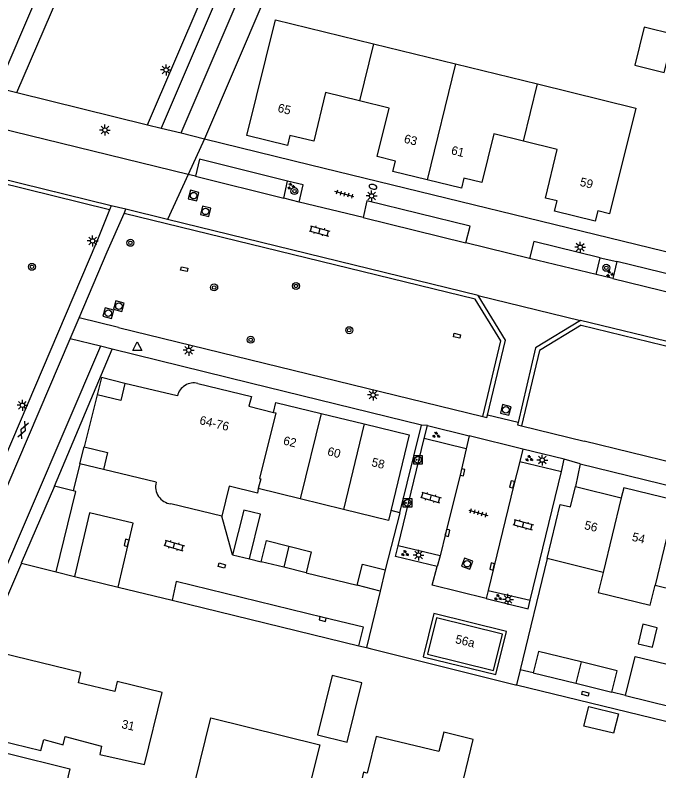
# Model space of a CAD drawing. Extents: x 125000 to 129004, y 397500 to 399008.
# Drawn here: x 126590.3 to 126664.2, y 398396.5 to 398483.3 of the extents above; entities that cross this region are included whole.
import ezdxf

# ---------------------------------------------------------------- set-up
doc = ezdxf.new("R2010")
doc.units = 0
for name, color, linetype in [('gg-afsc-erfafscheiding', 7, 'Continuous'), ('gg-afsc-hekwerk', 7, 'Continuous'), ('gg-afsc-muur', 7, 'Continuous'), ('gg-anno-huisnummerreeks BGT', 7, 'Continuous'), ('gg-bbg-bijgebouw', 7, 'Continuous'), ('gg-bbg-gedigitaliseerde bijgebouw', 7, 'Continuous'), ('gg-bbg-hoofdgebouw', 7, 'Continuous'), ('gg-bbg-luifel en loopbrug', 7, 'Continuous'), ('gg-bbg-onder overbouw', 7, 'Continuous'), ('gg-bbg-pand overbouw', 7, 'Continuous'), ('gg-bbg-tussenscheiding', 7, 'Continuous'), ('gg-knt-verharding', 7, 'Continuous'), ('gg-knt-verharding nz', 7, 'Continuous'), ('gt-grn-groengrens', 7, 'Continuous'), ('gt-grn-vlakafsluiter', 7, 'Continuous'), ('gt-grn-weggrens', 7, 'Continuous'), ('gt-symb-boom', 7, 'Continuous'), ('gt-symb-brandkraan', 7, 'Continuous'), ('gt-symb-gesloten verharding', 7, 'Continuous'), ('gt-symb-groenvak', 7, 'Continuous'), ('gt-symb-klinker verharding', 7, 'Continuous'), ('gt-symb-kolk', 7, 'Continuous'), ('gt-symb-kolk center center', 7, 'Continuous'), ('gt-symb-laadpunt elektrisch vervoer', 7, 'Continuous'), ('gt-symb-lichtmast', 7, 'Continuous'), ('gt-symb-rioolschacht', 7, 'Continuous'), ('gt-symb-tegel verharding', 7, 'Continuous'), ('gt-symb-waterafsluiter', 7, 'Continuous')]:
    doc.layers.add(name, color=color, linetype=linetype)

# ---------------------------------------------------------------- blocks, each defined once
blk = doc.blocks.new('gt0-BOOM')
at = {"layer": 'gt-symb-boom'}
for radius in [0.4, 0.2]:
    blk.add_circle((0, 0), radius, dxfattribs=at)
blk = doc.blocks.new('gt0-LMAST')
at = {"layer": 'gt-symb-lichtmast'}
for p, q in [((-0.182, 0.173), (-0.447, 0.438)), ((-0.005, 0.246), (-0.005, 0.621)), ((0.172, 0.173), (0.437, 0.438)), ((-0.255, -0.004), (-0.63, -0.004)), ((-0.182, -0.181), (-0.447, -0.446)), ((-0.005, -0.254), (-0.005, -0.629)), ((0.437, -0.446), (0.172, -0.181)), ((0.245, -0.004), (0.62, -0.004))]:
    blk.add_line(p, q, dxfattribs=at)
blk.add_circle((-0.005, -0.004), 0.25, dxfattribs=at)
blk = doc.blocks.new('gt0-GRVAK')
at = {"layer": 'gt-symb-groenvak'}
for p, q in [((-0.11, 0.189), (-0.228, 0.24)), ((-0.182, 0.153), (0.088, 0.153)), ((-0.091, 0.211), (-0.156, 0.322)), ((-0.047, 0.214), (-0.047, 0.393)), ((-0.004, 0.211), (0.061, 0.322)), ((0.015, 0.189), (0.133, 0.24)), ((0.262, -0.052), (0.197, 0.059)), ((0.305, -0.049), (0.305, 0.13)), ((0.349, -0.052), (0.414, 0.059)), ((-0.245, -0.228), (-0.363, -0.177)), ((-0.318, -0.264), (-0.047, -0.264)), ((-0.226, -0.206), (-0.291, -0.095)), ((-0.183, -0.203), (-0.183, -0.024)), ((-0.139, -0.206), (-0.074, -0.095)), ((-0.12, -0.228), (-0.002, -0.177)), ((0.243, -0.074), (0.125, -0.023)), ((0.17, -0.11), (0.441, -0.11)), ((0.368, -0.074), (0.486, -0.023))]:
    blk.add_line(p, q, dxfattribs=at)
blk = doc.blocks.new('gt0-KOLKCC')
at = {"layer": 'gt-symb-kolk center center'}
blk.add_lwpolyline([(-0.375, 0.2), (0.375, 0.2), (0.375, -0.2), (-0.375, -0.2)], close=True, dxfattribs=at)
blk = doc.blocks.new('gt0-RS')
at = {"layer": 'gt-symb-rioolschacht'}
blk.add_lwpolyline([(-0.5, -0.5), (0.5, -0.5), (0.5, 0.5), (-0.5, 0.5)], close=True, dxfattribs=at)
blk.add_circle((0, 0), 0.375, dxfattribs=at)
blk = doc.blocks.new('gt0-KL1')
at = {"layer": 'gt-symb-klinker verharding'}
for p, q in [((-1.15, 0.3), (1.15, 0.3)), ((-1, -0.3), (-1, 0.3)), ((-0.5, 0.3), (-0.5, 0.45)), ((0, -0.3), (0, 0.3)), ((0.5, 0.3), (0.5, 0.45)), ((1, -0.3), (1, 0.3)), ((-1.15, -0.3), (1.15, -0.3)), ((-0.5, -0.45), (-0.5, -0.3)), ((0.5, -0.45), (0.5, -0.3))]:
    blk.add_line(p, q, dxfattribs=at)
blk = doc.blocks.new('gt0-KOLK')
at = {"layer": 'gt-symb-kolk'}
blk.add_lwpolyline([(0, 0), (0.375, 0), (0.375, 0.4), (-0.375, 0.4), (-0.375, 0), (0, 0)], dxfattribs=at)
blk = doc.blocks.new('gt0-LEV')
at = {"layer": 'gt-symb-laadpunt elektrisch vervoer'}
blk.add_lwpolyline([(-0.486, 0.501), (0.486, 0.501), (0.486, -0.499), (-0.486, -0.499)], close=True, dxfattribs=at)
for centre, radius in [((0, 0), 0.393), ((-0.186, 0), 0.0566), ((0.186, 0), 0.0566)]:
    blk.add_circle(centre, radius, dxfattribs=at)
blk = doc.blocks.new('gt0-TEG1')
at = {"layer": 'gt-symb-tegel verharding'}
for p, q in [((-1.125, 0), (1.125, 0)), ((-0.9, -0.25), (-0.9, 0.25)), ((-0.45, -0.25), (-0.45, 0.25)), ((0, -0.25), (0, 0.25)), ((0.45, -0.25), (0.45, 0.25)), ((0.9, -0.25), (0.9, 0.25))]:
    blk.add_line(p, q, dxfattribs=at)
blk = doc.blocks.new('gt0-WAFSL')
at = {"layer": 'gt-symb-waterafsluiter'}
for p, q in [((-0.5, -0.333), (0, 0.667)), ((0, 0.667), (0.5, -0.333)), ((0.5, -0.333), (-0.5, -0.333))]:
    blk.add_line(p, q, dxfattribs=at)
blk = doc.blocks.new('gt0-GESVH1')
at = {"layer": 'gt-symb-gesloten verharding'}
for p, q in [((-0.992, -0.261), (0.008, 0.239)), ((0.008, -0.261), (-0.992, 0.239)), ((0.008, 0.239), (1.008, -0.261)), ((1.008, 0.239), (0.008, -0.261))]:
    blk.add_line(p, q, dxfattribs=at)
blk = doc.blocks.new('gt0-BR')
at = {"layer": 'gt-symb-brandkraan'}
for centre, radius, start, end in [((-0.244, 0), 0.206, 107.56694, 252.43307), ((0.599, -2.664), 3, 106.89205, 107.56694), ((0, -0.691), 0.938, 73.10799, 106.89205), ((-0.599, -2.664), 3, 72.43309, 73.10799), ((0.244, 0), 0.206, 287.56695, 72.43309), ((0.599, 2.664), 3, 252.43307, 253.10797), ((0, 0.691), 0.938, 253.10797, 286.89206), ((-0.599, 2.664), 3, 286.89206, 287.56695)]:
    blk.add_arc(centre, radius, start, end, dxfattribs=at)

msp = doc.modelspace()

# ---------------------------------------------------------------- linework, layer by layer
at = {"layer": 'gg-afsc-erfafscheiding'}
for p, q in [((126649.76, 398407.791), (126648.263, 398408.153)), ((126647.717, 398406.438), (126647.838, 398406.409)), ((126647.838, 398406.409), (126708.947, 398391.505)), ((126660.358, 398405.183), (126658.79, 398405.584))]:
    msp.add_line(p, q, dxfattribs=at)
at = {"layer": 'gg-afsc-hekwerk'}
for p, q in [((126598.91, 398499.769), (126588.248, 398474.98)), ((126622.968, 398494.734), (126611.992, 398469.132)), ((126634.435, 398426.18), (126632.756, 398419.644)), ((126634.435, 398426.18), (126633.427, 398426.437)), ((126651.36, 398420.92), (126648.263, 398408.153)), ((126590.987, 398420.396), (126582.339, 398400.282)), ((126631.04, 398410.583), (126647.717, 398406.438))]:
    msp.add_line(p, q, dxfattribs=at)
at = {"layer": 'gg-afsc-muur'}
for p, q in [((126597.713, 398431.798), (126596.942, 398428.689)), ((126617.183, 398420.885), (126618.533, 398420.549)), ((126594.967, 398419.39), (126597.082, 398418.874)), ((126597.082, 398418.874), (126602.078, 398417.654)), ((126623.669, 398419.283), (126629.538, 398417.865)), ((126602.078, 398417.654), (126608.282, 398416.139)), ((126608.282, 398416.139), (126629.733, 398410.902)), ((126629.733, 398410.902), (126630.606, 398410.689)), ((126630.606, 398410.689), (126631.04, 398410.583))]:
    msp.add_line(p, q, dxfattribs=at)
at = {"layer": 'gg-bbg-bijgebouw'}
for p, q in [((126596.942, 398428.689), (126594.795, 398429.228)), ((126615.237, 398421.361), (126617.183, 398420.885)), ((126621.101, 398419.916), (126618.533, 398420.549)), ((126590.987, 398420.396), (126594.967, 398419.39)), ((126623.669, 398419.283), (126621.101, 398419.916)), ((126632.756, 398419.644), (126632.176, 398417.192)), ((126632.176, 398417.192), (126629.538, 398417.865)), ((126649.76, 398407.791), (126654.659, 398406.594)), ((126654.659, 398406.594), (126658.79, 398405.584)), ((126660.358, 398405.183), (126665.627, 398403.903))]:
    msp.add_line(p, q, dxfattribs=at)
for points in [[(126594.795, 398429.228), (126590.959, 398420.403), (126590.987, 398420.396)], [(126594.967, 398419.39), (126597.234, 398428.616), (126596.942, 398428.689)], [(126617.183, 398420.885), (126618.444, 398426.016), (126616.512, 398426.491), (126615.237, 398421.361)], [(126618.533, 398420.549), (126619.131, 398422.976), (126621.699, 398422.337)], [(126621.699, 398422.337), (126624.267, 398421.697), (126623.669, 398419.283)], [(126629.538, 398417.865), (126630.156, 398420.288), (126632.756, 398419.644)], [(126655.257, 398409.047), (126650.367, 398410.242), (126649.76, 398407.791)], [(126658.79, 398405.584), (126659.39, 398408.037), (126655.257, 398409.047)], [(126628.376, 398399.842), (126630.066, 398406.665), (126626.669, 398407.507), (126624.979, 398400.683), (126628.376, 398399.842)]]:
    msp.add_lwpolyline(points, dxfattribs=at)
at = {"layer": 'gg-bbg-gedigitaliseerde bijgebouw'}
for points in [[(126661.801, 398411.138), (126663.454, 398410.74), (126663.993, 398412.976), (126662.34, 398413.374), (126661.801, 398411.138)], [(126660.358, 398405.183), (126661.45, 398409.68), (126666.73, 398408.398), (126666.346, 398406.816)], [(126659.526, 398403.093), (126658.981, 398400.859), (126655.58, 398401.689), (126656.126, 398403.923), (126659.526, 398403.093)]]:
    msp.add_lwpolyline(points, dxfattribs=at)
at = {"layer": 'gg-bbg-hoofdgebouw'}
for p, q in [((126631.408, 398480.037), (126640.831, 398477.729)), ((126640.831, 398477.729), (126650.231, 398475.426)), ((126608.89, 398439.593), (126602.851, 398441.032)), ((126599.68, 398439.722), (126598.206, 398433.755)), ((126625.397, 398437.585), (126630.351, 398436.374)), ((126606.453, 398429.675), (126600.41, 398431.134)), ((126654.6, 398429.186), (126659.856, 398427.902)), ((126623, 398427.785), (126618.181, 398428.965)), ((126627.954, 398426.572), (126623, 398427.785)), ((126613.992, 398425.77), (126608.128, 398427.193)), ((126657.767, 398419.337), (126651.36, 398420.92)), ((126663.74, 398417.87), (126668.532, 398416.715))]:
    msp.add_line(p, q, dxfattribs=at)
for points in [[(126629.818, 398473.486), (126625.913, 398474.441), (126624.549, 398468.842), (126621.824, 398469.511), (126621.535, 398468.336), (126616.874, 398469.482), (126620.152, 398482.794), (126631.408, 398480.037)], [(126650.231, 398475.426), (126661.535, 398472.657), (126658.52, 398460.52), (126657.16, 398460.855), (126656.871, 398459.68), (126652.206, 398460.829), (126652.515, 398461.996), (126651.156, 398462.324), (126652.513, 398467.896), (126648.635, 398468.849)], [(126637.571, 398464.422), (126633.631, 398465.385), (126633.927, 398466.551), (126631.835, 398467.075), (126633.213, 398472.654), (126629.818, 398473.486)], [(126648.635, 398468.849), (126645.237, 398469.684), (126643.867, 398464.109), (126641.794, 398464.615), (126641.511, 398463.459), (126637.571, 398464.422)], [(126611.259, 398441.03), (126617.393, 398439.541), (126617.085, 398438.402), (126619.932, 398437.706)], [(126619.932, 398437.706), (126620.212, 398438.853), (126625.397, 398437.585)], [(126630.351, 398436.374), (126635.522, 398435.11), (126633.13, 398425.304), (126627.954, 398426.572)], [(126618.181, 398428.965), (126618.081, 398428.43), (126614.844, 398429.236), (126613.992, 398425.77)], [(126651.36, 398420.92), (126652.861, 398427.128), (126654.032, 398426.845), (126654.6, 398429.186)], [(126665.832, 398426.427), (126666.118, 398427.593), (126660.139, 398429.06), (126659.856, 398427.902)], [(126657.767, 398419.337), (126657.198, 398417.035), (126663.182, 398415.556), (126663.74, 398417.87)], [(126637.606, 398409.939), (126645.183, 398408.08), (126646.207, 398412.254), (126638.63, 398414.113), (126637.606, 398409.939)], [(126588.698, 398410.075), (126588.263, 398408.332), (126587.005, 398408.643), (126585.83, 398403.892), (126587.075, 398403.578), (126586.644, 398401.831), (126588.788, 398401.302), (126588.477, 398400.04), (126593.211, 398398.874), (126593.544, 398400.127), (126595.77, 398399.535), (126596.026, 398400.499), (126600.199, 398399.39), (126599.982, 398398.424), (126605.102, 398397.27), (126607.142, 398405.553), (126601.996, 398406.82), (126601.704, 398405.636), (126597.529, 398406.664), (126597.816, 398407.829), (126588.698, 398410.075)], [(126622.957, 398390.365), (126615.5, 398392.204), (126615.931, 398393.952), (126610.895, 398395.186), (126612.735, 398402.634), (126625.239, 398399.544), (126622.957, 398390.365)], [(126628.909, 398388.86), (126629.689, 398388.644), (126629.452, 398387.672), (126632.919, 398386.826), (126633.162, 398387.799), (126636.323, 398387.009), (126638.096, 398394.109), (126641.208, 398393.332), (126642.853, 398400.143), (126639.474, 398400.98), (126638.921, 398398.747), (126631.725, 398400.506), (126630.701, 398396.28), (126630.279, 398396.382), (126629.481, 398393.088), (126629.908, 398392.984), (126628.909, 398388.86)]]:
    msp.add_lwpolyline(points, dxfattribs=at)
for centre, radius, start, end in [((126610.786, 398439.139), 1.949, 75.94901, 166.53174), ((126608.411, 398429.19), 2.017, 166.08245, 261.94515)]:
    msp.add_arc(centre, radius, start, end, dxfattribs=at)
at = {"layer": 'gg-bbg-luifel en loopbrug'}
msp.add_lwpolyline([(126661.408, 398477.567), (126664.804, 398476.724), (126665.889, 398481.091), (126662.493, 398481.935), (126661.408, 398477.567)], dxfattribs=at)
at = {"layer": 'gg-bbg-onder overbouw'}
for points in [[(126602.851, 398441.032), (126602.385, 398439.077), (126599.68, 398439.722)], [(126598.206, 398433.755), (126600.887, 398433.107), (126600.41, 398431.134)]]:
    msp.add_lwpolyline(points, dxfattribs=at)
at = {"layer": 'gg-bbg-pand overbouw'}
for p, q in [((126597.713, 398431.798), (126598.206, 398433.755)), ((126600.41, 398431.134), (126597.713, 398431.798))]:
    msp.add_line(p, q, dxfattribs=at)
msp.add_lwpolyline([(126602.851, 398441.032), (126600.17, 398441.706), (126599.68, 398439.722)], dxfattribs=at)
at = {"layer": 'gg-bbg-tussenscheiding'}
for p, q in [((126631.408, 398480.037), (126629.818, 398473.486)), ((126640.831, 398477.729), (126637.571, 398464.422)), ((126648.635, 398468.849), (126650.231, 398475.426)), ((126625.397, 398437.585), (126623, 398427.785)), ((126630.351, 398436.374), (126627.954, 398426.572)), ((126659.856, 398427.902), (126657.767, 398419.337)), ((126665.832, 398426.427), (126663.74, 398417.87)), ((126621.699, 398422.337), (126621.101, 398419.916)), ((126655.257, 398409.047), (126654.659, 398406.594))]:
    msp.add_line(p, q, dxfattribs=at)
msp.add_lwpolyline([(126619.932, 398437.706), (126620.186, 398437.644), (126618.341, 398430.097), (126618.467, 398430.066), (126618.181, 398428.965)], dxfattribs=at)
at = {"layer": 'gg-knt-verharding'}
for p, q in [((126628.938, 398521.598), (126607.03, 398470.354)), ((126605.449, 398470.744), (126616.089, 398495.414)), ((126588.248, 398474.98), (126590.456, 398474.436)), ((126590.456, 398474.436), (126605.449, 398470.744)), ((126610.123, 398465.024), (126582.743, 398471.735)), ((126605.449, 398470.744), (126607.03, 398470.354)), ((126607.03, 398470.354), (126609.323, 398469.789)), ((126609.323, 398469.789), (126611.992, 398469.132)), ((126611.992, 398469.132), (126624.185, 398466.129)), ((126601.12, 398460.966), (126569.984, 398468.597)), ((126601.31, 398461.434), (126570.118, 398469.079)), ((126624.185, 398466.129), (126706.733, 398445.964)), ((126610.979, 398464.814), (126610.123, 398465.024)), ((126621.109, 398462.304), (126621.535, 398464.253)), ((126622.893, 398461.847), (126621.109, 398462.304)), ((126601.31, 398461.434), (126601.12, 398460.966)), ((126602.972, 398461.027), (126601.31, 398461.434)), ((126630.214, 398460.071), (126622.893, 398461.847)), ((126602.768, 398460.562), (126602.972, 398461.027)), ((126643.1, 398450.697), (126602.768, 398460.562)), ((126607.769, 398459.851), (126602.972, 398461.027)), ((126643.419, 398451.134), (126607.769, 398459.851)), ((126649.314, 398455.394), (126642.029, 398457.176)), ((126656.971, 398453.527), (126657.442, 398455.465)), ((126657.442, 398455.465), (126659.37, 398455.022)), ((126659.37, 398455.022), (126658.892, 398453.067)), ((126679.222, 398450.159), (126659.37, 398455.022)), ((126658.892, 398453.067), (126656.971, 398453.527)), ((126596.574, 398446.168), (126597.601, 398448.575)), ((126602.133, 398447.466), (126597.601, 398448.575)), ((126655.185, 398448.27), (126650.025, 398445.115)), ((126677.444, 398442.81), (126655.185, 398448.27)), ((126602.133, 398447.466), (126643.956, 398437.23)), ((126655.268, 398447.735), (126650.464, 398444.797)), ((126655.268, 398447.735), (126721.349, 398431.592)), ((126577.084, 398400.485), (126596.574, 398446.168)), ((126600.08, 398445.301), (126596.574, 398446.168)), ((126601.396, 398444.976), (126600.08, 398445.301)), ((126650.025, 398445.115), (126648.005, 398436.56)), ((126650.464, 398444.797), (126648.423, 398436.155)), ((126648.005, 398436.56), (126644.509, 398437.395)), ((126634.435, 398426.18), (126636.911, 398436.244)), ((126637.24, 398434.694), (126637.616, 398436.182)), ((126637.616, 398436.182), (126642.393, 398435.013)), ((126648.423, 398436.155), (126655.613, 398434.398)), ((126634.248, 398422.386), (126637.24, 398434.694)), ((126642.054, 398433.538), (126637.24, 398434.694)), ((126642.393, 398435.013), (126642.054, 398433.538)), ((126722.102, 398418.134), (126655.613, 398434.398)), ((126648.551, 398433.501), (126648.206, 398432.05)), ((126653.322, 398432.331), (126648.551, 398433.501)), ((126648.206, 398432.05), (126652.994, 398430.901)), ((126652.994, 398430.901), (126653.322, 398432.331)), ((126655.133, 398431.803), (126715.098, 398417.13)), ((126649.392, 398416.133), (126652.994, 398430.901)), ((126639.064, 398421.215), (126634.248, 398422.386)), ((126639.064, 398421.215), (126638.735, 398419.993)), ((126632.176, 398417.192), (126630.606, 398410.689)), ((126644.583, 398417.269), (126644.365, 398416.319)), ((126644.583, 398417.269), (126649.392, 398416.133))]:
    msp.add_line(p, q, dxfattribs=at)
for points in [[(126621.535, 398464.253), (126611.454, 398466.766), (126610.979, 398464.814)], [(126622.893, 398461.847), (126623.347, 398463.827), (126621.535, 398464.253)], [(126642.029, 398457.176), (126642.499, 398459.105), (126630.663, 398461.996), (126630.214, 398460.071)], [(126601.12, 398460.966), (126599.647, 398457.338), (126576.621, 398403.326), (126576.529, 398403.367)], [(126597.601, 398448.575), (126600.836, 398456.157), (126602.768, 398460.562)], [(126657.442, 398455.465), (126649.826, 398457.318), (126649.314, 398455.394)], [(126644.509, 398437.395), (126646.555, 398445.997), (126643.419, 398451.134)], [(126643.956, 398437.23), (126646.021, 398445.912), (126643.1, 398450.697)], [(126636.911, 398436.244), (126617.24, 398441.06), (126601.396, 398444.976)], [(126643.956, 398437.23), (126644.441, 398437.111), (126644.509, 398437.395)], [(126648.005, 398436.56), (126647.937, 398436.274), (126648.423, 398436.155)], [(126642.054, 398433.538), (126641.442, 398430.857), (126639.712, 398423.922), (126639.064, 398421.215)], [(126648.206, 398432.05), (126647.516, 398429.4), (126644.583, 398417.269)], [(126638.735, 398419.993), (126633.94, 398421.138), (126634.248, 398422.386)], [(126644.365, 398416.319), (126649.154, 398415.15), (126649.392, 398416.133)], [(126582.339, 398400.282), (126596.537, 398396.784), (126595.186, 398391.002)]]:
    msp.add_lwpolyline(points, dxfattribs=at)
at = {"layer": 'gg-knt-verharding nz'}
for p, q in [((126610.979, 398464.814), (126621.109, 398462.304)), ((126630.214, 398460.071), (126642.029, 398457.176)), ((126656.971, 398453.527), (126649.314, 398455.394)), ((126658.892, 398453.067), (126678.8, 398448.19))]:
    msp.add_line(p, q, dxfattribs=at)
for points in [[(126602.078, 398417.654), (126603.81, 398425), (126598.814, 398426.172), (126597.082, 398418.874)], [(126629.733, 398410.902), (126630.269, 398413.043), (126625.616, 398414.17), (126608.772, 398418.298), (126608.282, 398416.139)]]:
    msp.add_lwpolyline(points, dxfattribs=at)
at = {"layer": 'gt-grn-groengrens'}
for p, q in [((126609.323, 398469.789), (126631.306, 398521.02)), ((126590.456, 398474.436), (126601.112, 398499.211)), ((126600.08, 398445.301), (126580.484, 398399.633)), ((126594.795, 398429.228), (126601.396, 398444.976))]:
    msp.add_line(p, q, dxfattribs=at)
msp.add_lwpolyline([(126638.337, 398414.597), (126637.122, 398409.646), (126645.476, 398407.596), (126646.691, 398412.547), (126638.337, 398414.597)], dxfattribs=at)
at = {"layer": 'gt-grn-vlakafsluiter'}
for p, q in [((126655.133, 398431.803), (126654.6, 398429.186)), ((126615.237, 398421.361), (126613.992, 398425.77))]:
    msp.add_line(p, q, dxfattribs=at)
at = {"layer": 'gt-grn-weggrens'}
for p, q in [((126611.992, 398469.132), (126610.123, 398465.024)), ((126610.123, 398465.024), (126607.769, 398459.851)), ((126643.419, 398451.134), (126655.185, 398448.27)), ((126637.616, 398436.182), (126636.911, 398436.244)), ((126648.551, 398433.501), (126642.393, 398435.013)), ((126655.133, 398431.803), (126653.322, 398432.331)), ((126648.263, 398408.153), (126647.838, 398406.409))]:
    msp.add_line(p, q, dxfattribs=at)
msp.add_lwpolyline([(126644.365, 398416.319), (126638.166, 398417.88), (126638.735, 398419.993)], dxfattribs=at)

# ---------------------------------------------------------------- block references
at = {"layer": 'gt-symb-boom'}
for p in [(126622.336, 398463.118), (126603.505, 398457.179), (126592.196, 398454.418), (126658.143, 398454.308), (126622.517, 398452.219), (126613.115, 398452.054), (126628.626, 398447.143), (126617.318, 398446.043)]:
    msp.add_blockref('gt0-BOOM', p, dxfattribs=at)
at = {"layer": 'gt-symb-brandkraan', "rotation": -15.787947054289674}
msp.add_blockref('gt0-BR', (126631.356, 398463.619), dxfattribs=at)
at = {"layer": 'gt-symb-gesloten verharding', "rotation": 67.23027336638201}
msp.add_blockref('gt0-GESVH1', (126591.184, 398435.682), dxfattribs=at)
at = {"layer": 'gt-symb-groenvak'}
for p in [(126621.933, 398463.669), (126658.543, 398453.603)]:
    msp.add_blockref('gt0-GRVAK', p, dxfattribs=at)
for p, rotation in [((126638.59, 398435.1), -15.717252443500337), ((126649.27, 398432.395), -15.787947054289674), ((126635.008, 398421.506), -15.787947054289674), ((126645.688, 398416.433), -15.717252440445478)]:
    msp.add_blockref('gt0-GRVAK', p, dxfattribs=dict(at, rotation=rotation))
at = {"layer": 'gt-symb-klinker verharding'}
for p, rotation in [((126625.209, 398458.544), -15.134475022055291), ((126637.982, 398427.931), -15.717252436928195), ((126648.594, 398424.82), -15.787947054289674), ((126608.511, 398422.419), -15.787947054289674)]:
    msp.add_blockref('gt0-KL1', p, dxfattribs=dict(at, rotation=rotation))
at = {"layer": 'gt-symb-kolk'}
for p, rotation in [((126641.442, 398430.857), -102.8829794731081), ((126647.516, 398429.4), 75.4080437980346), ((126639.712, 398423.922), -104.00844348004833), ((126603.261, 398422.68), 76.75619797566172), ((126645.234, 398419.968), 76.40843956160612), ((126625.616, 398414.17), 166.40843956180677)]:
    msp.add_blockref('gt0-KOLK', p, dxfattribs=dict(at, rotation=rotation))
at = {"layer": 'gt-symb-kolk center center'}
for p, rotation in [((126609.68, 398454.146), -12.535023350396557), ((126641.002, 398446.51), -12.186840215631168), ((126613.999, 398420.12), -15.245070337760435), ((126655.736, 398405.413), -14.008443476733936)]:
    msp.add_blockref('gt0-KOLKCC', p, dxfattribs=dict(at, rotation=rotation))
at = {"layer": 'gt-symb-laadpunt elektrisch vervoer'}
for p in [(126636.526, 398432.264), (126635.323, 398427.318)]:
    msp.add_blockref('gt0-LEV', p, dxfattribs=at)
at = {"layer": 'gt-symb-lichtmast'}
for p in [(126607.599, 398477.03), (126600.577, 398470.133), (126631.199, 398462.562), (126599.163, 398457.398), (126655.146, 398456.678), (126610.198, 398444.839), (126631.366, 398439.707), (126591.115, 398438.531), (126650.793, 398432.227), (126636.591, 398421.319), (126646.86, 398416.23)]:
    msp.add_blockref('gt0-LMAST', p, dxfattribs=at)
at = {"layer": 'gt-symb-rioolschacht'}
for p, rotation in [((126610.761, 398462.593), -15.064233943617), ((126612.133, 398460.79), 166.70041567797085), ((126602.186, 398449.899), -15.481185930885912), ((126600.967, 398449.106), -15.481185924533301), ((126646.597, 398437.993), 75.82485794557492), ((126642.161, 398420.33), 69.57138285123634)]:
    msp.add_blockref('gt0-RS', p, dxfattribs=dict(at, rotation=rotation))
at = {"layer": 'gt-symb-tegel verharding'}
for p, rotation in [((126628.073, 398462.766), 165.0464352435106), ((126643.457, 398426.172), -15.717252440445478)]:
    msp.add_blockref('gt0-TEG1', p, dxfattribs=dict(at, rotation=rotation))
at = {"layer": 'gt-symb-waterafsluiter'}
msp.add_blockref('gt0-WAFSL', (126604.297, 398445.145), dxfattribs=at)

# ---------------------------------------------------------------- texts
at = {"layer": 'gg-anno-huisnummerreeks BGT'}
for s, rotation, p in [('65', 346.2, (126620.346, 398472.231)), ('63', 346.3, (126634.847, 398468.69)), ('61', 346.3, (126640.259, 398467.367)), ('59', 346.2, (126655.034, 398463.736)), ('64-76', 346.4, (126611.367, 398436.372)), ('62', 346.2, (126620.981, 398434.032)), ('60', 346.3, (126626.05, 398432.792)), ('58', 346.3, (126631.113, 398431.554)), ('56', 346.3, (126655.554, 398424.32)), ('54', 346.1, (126661.011, 398422.983)), ('56a', 346.2, (126640.739, 398411.229)), ('31', 347.3, (126602.415, 398401.463))]:
    msp.add_text(s, height=1, rotation=rotation, dxfattribs=at).set_placement(p)

doc.saveas('drawing.dxf')
